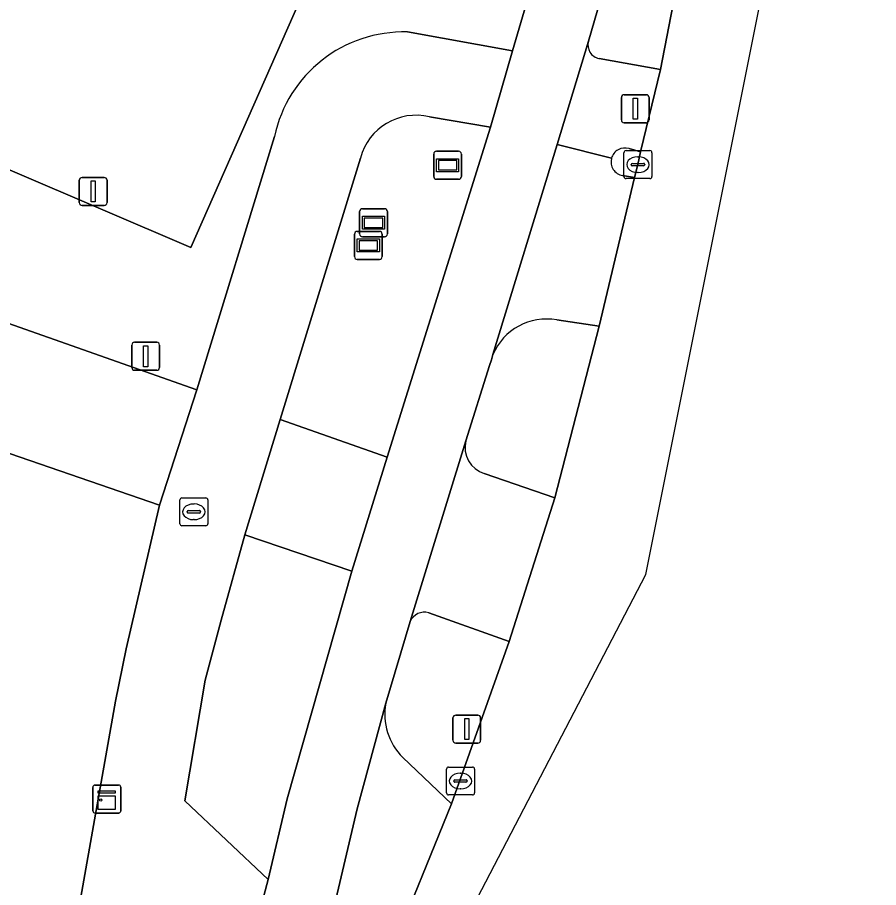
# Model space of a CAD drawing. Extents: x 158132 to 159664, y 385256 to 387218.
# Drawn here: x 159307.91 to 159338.68, y 385308.25 to 385339.37 of the extents above; entities that cross this region are included whole.
import ezdxf

# ---------------------------------------------------------------- set-up
doc = ezdxf.new("R2010")
doc.units = 0
for name, color, linetype in [('IMGEO_Berm_groen', 7, 'Continuous'), ('IMGEO_Berm_open', 7, 'Continuous'), ('IMGEO_Brandkraan', 7, 'Continuous'), ('IMGEO_Fietspad_gesloten', 7, 'Continuous'), ('IMGEO_Fietspad_open', 7, 'Continuous'), ('IMGEO_Groenvoorziening', 7, 'Continuous'), ('IMGEO_Hek', 7, 'Continuous'), ('IMGEO_Informatiebord', 7, 'Continuous'), ('IMGEO_Kast', 7, 'Continuous'), ('IMGEO_Kolk', 7, 'Continuous'), ('IMGEO_Lichtmast', 7, 'Continuous'), ('IMGEO_Parkeervlak_open', 7, 'Continuous'), ('IMGEO_Rijbaan_lokaal_gesloten', 7, 'Continuous'), ('IMGEO_Rijbaan_lokaal_open', 7, 'Continuous'), ('IMGEO_Verkeerseiland_open', 7, 'Continuous'), ('IMGEO_Voetpad_open', 7, 'Continuous'), ('IMGEO_Wegwijzer', 7, 'Continuous')]:
    doc.layers.add(name, color=color, linetype=linetype)

msp = doc.modelspace()

# ---------------------------------------------------------------- linework, layer by layer
at = {"layer": 'IMGEO_Berm_groen'}
for points in [[(159324.82, 385335.436), (159322.634, 385335.806)], [(159320.168, 385334.335), (159317.303, 385324.983), (159321.127, 385323.643), (159324.82, 385335.436)]]:
    msp.add_lwpolyline(points, dxfattribs=at)
msp.add_lwpolyline([(159319.856, 385319.56), (159316.038, 385320.862), (159315.194, 385317.809), (159314.618, 385315.662), (159313.887, 385311.345), (159316.864, 385308.533), (159317.543, 385311.422)], close=True, dxfattribs=at)
msp.add_arc((159322.147, 385333.82), 2.045, 76.2155, 165.4177, dxfattribs=at)
at = {"layer": 'IMGEO_Berm_open'}
for points in [[(159334.36, 385355.409), (159335.053, 385358.921), (159334.093, 385359.173), (159331.754, 385350.792), (159330.204, 385345.014), (159328.317, 385338.511)], [(159328.692, 385337.896), (159330.887, 385337.502), (159334.36, 385355.409)]]:
    msp.add_lwpolyline(points, dxfattribs=at)
msp.add_arc((159328.782, 385338.373), 0.485, 163.4628, 259.2832, dxfattribs=at)
at = {"layer": 'IMGEO_Brandkraan'}
for p, q in [((159313.788, 385322.185), (159314.64, 385322.185)), ((159313.713, 385321.259), (159313.713, 385322.111)), ((159314.201, 385321.965), (159314.226, 385321.965)), ((159314.714, 385322.111), (159314.714, 385321.259)), ((159313.972, 385321.679), (159313.972, 385321.691)), ((159314.41, 385321.642), (159314.012, 385321.642)), ((159314.015, 385321.728), (159314.413, 385321.728)), ((159314.456, 385321.691), (159314.456, 385321.679)), ((159314.224, 385321.405), (159314.199, 385321.405)), ((159314.64, 385321.185), (159313.788, 385321.185))]:
    msp.add_line(p, q, dxfattribs=at)
for points in [[(159313.788, 385322.185), (159314.64, 385322.185)], [(159313.713, 385321.259), (159313.713, 385322.111)], [(159314.714, 385322.111), (159314.714, 385321.259)], [(159314.64, 385321.185), (159313.788, 385321.185)]]:
    msp.add_lwpolyline(points, dxfattribs=at)
for centre, radius, start, end in [((159313.79, 385322.109), 0.0765, 91.552, 178.448), ((159313.79, 385322.109), 0.0765, 91.552, 178.448), ((159314.638, 385322.109), 0.0765, 1.552, 88.448), ((159314.638, 385322.109), 0.0765, 1.552, 88.448), ((159314.012, 385321.688), 0.0403, 85.8775, 175.7526), ((159314.009, 385321.678), 0.0366, 178.938, 274.7102), ((159314.413, 385321.685), 0.043, 264.8664, 352.4533), ((159314.417, 385321.69), 0.0386, 1.7309, 96.639), ((159313.79, 385321.261), 0.0765, 181.552, 268.448), ((159313.79, 385321.261), 0.0765, 181.552, 268.448), ((159314.638, 385321.261), 0.0765, 271.552, 358.448), ((159314.638, 385321.261), 0.0765, 271.552, 358.448)]:
    msp.add_arc(centre, radius, start, end, dxfattribs=at)
for centre, major_axis, ratio, start_param, end_param in [((159314.2, 385321.685), (-0.387, 0.002), 0.722429, 4.712389, 7.853982), ((159314.225, 385321.685), (-0.39, 0.002), 0.717154, 1.570796, 4.712389)]:
    msp.add_ellipse(centre, major_axis=major_axis, ratio=ratio, start_param=start_param, end_param=end_param, dxfattribs=at)
at = {"layer": 'IMGEO_Fietspad_gesloten'}
for points in [[(159319.052, 385306.805), (159320.051, 385311.066), (159321.077, 385314.845), (159321.947, 385317.765), (159323.936, 385324.227), (159324.782, 385326.916), (159324.845, 385327.124), (159324.901, 385327.305), (159327.194, 385334.826), (159328.317, 385338.511), (159330.204, 385345.014), (159331.754, 385350.792), (159334.093, 385359.173), (159337.107, 385369.181)], [(159332.393, 385362.406), (159326.704, 385341.948), (159325.605, 385338.172), (159324.82, 385335.436), (159321.127, 385323.643), (159319.856, 385319.56), (159317.543, 385311.422), (159316.864, 385308.533), (159315.972, 385305.161)]]:
    msp.add_lwpolyline(points, dxfattribs=at)
at = {"layer": 'IMGEO_Fietspad_open'}
for points in [[(159329.138, 385334.327), (159327.194, 385334.826), (159324.901, 385327.305)], [(159327.183, 385328.545), (159328.698, 385328.321), (159329.958, 385333.641), (159329.53, 385333.709)], [(159321.077, 385314.845), (159320.051, 385311.066), (159319.052, 385306.805)], [(159319.924, 385307.042), (159321.19, 385305.764), (159323.424, 385311.243), (159321.677, 385312.903)]]:
    msp.add_lwpolyline(points, dxfattribs=at)
for centre, radius, start, end in [((159329.62, 385334.199), 0.498, 165.1348, 259.6395), ((159326.81, 385326.511), 2.068, 79.6119, 157.4259), ((159323.203, 385314.438), 2.165, 169.1726, 225.1655)]:
    msp.add_arc(centre, radius, start, end, dxfattribs=at)
at = {"layer": 'IMGEO_Groenvoorziening'}
for points in [[(159321.848, 385338.844), (159325.605, 385338.172), (159326.704, 385341.948), (159332.393, 385362.406), (159330.382, 385365.305), (159328.758, 385364.759)], [(159328.193, 385364.252), (159328.108, 385364.046), (159322.815, 385353.097), (159323.253, 385352.79), (159316.979, 385343.527), (159319.018, 385342.265), (159314.105, 385331.133), (159288.431, 385342.139)], [(159285.98, 385335.984), (159286.937, 385335.66), (159288.111, 385335.22), (159303.705, 385329.785), (159314.323, 385326.05), (159317.092, 385335.106)], [(159307.747, 385294.161), (159311.413, 385314.911), (159311.799, 385316.787), (159312.983, 385321.919), (159302.29, 385325.612), (159286.875, 385330.944), (159286.667, 385331.008)]]:
    msp.add_lwpolyline(points, dxfattribs=at)
msp.add_arc((159321.721, 385334.111), 4.735, 88.4661, 167.8654, dxfattribs=at)
at = {"layer": 'IMGEO_Hek'}
msp.add_lwpolyline([(159316.979, 385343.527), (159319.018, 385342.265), (159314.105, 385331.133), (159288.431, 385342.139)], dxfattribs=at)
at = {"layer": 'IMGEO_Informatiebord'}
for p, q in [((159320.138, 385331.623), (159320.138, 385332.423)), ((159320.138, 385332.423), (159320.138, 385331.623)), ((159320.238, 385332.523), (159321.028, 385332.523)), ((159321.028, 385332.523), (159320.238, 385332.523)), ((159321.128, 385332.423), (159321.128, 385331.623)), ((159321.128, 385331.623), (159321.128, 385332.423)), ((159321.028, 385331.523), (159320.238, 385331.523)), ((159320.238, 385331.523), (159321.028, 385331.523))]:
    msp.add_line(p, q, dxfattribs=at)
for points in [[(159320.239, 385332.255), (159321.027, 385332.255), (159321.027, 385331.791), (159320.239, 385331.791), (159320.239, 385332.255)], [(159320.304, 385332.19), (159320.304, 385331.856), (159320.962, 385331.856), (159320.962, 385332.19), (159320.304, 385332.19)]]:
    msp.add_lwpolyline(points, dxfattribs=at)
for centre, start, end in [((159320.238, 385332.423), 90, 180), ((159320.238, 385332.423), 90, 180), ((159321.028, 385332.423), 0, 90), ((159321.028, 385332.423), 360, 90), ((159320.238, 385331.623), 180, 270), ((159320.238, 385331.623), 180, 270), ((159321.028, 385331.623), 270, 0), ((159321.028, 385331.623), 270, 0)]:
    msp.add_arc(centre, 0.1, start, end, dxfattribs=at)
at = {"layer": 'IMGEO_Kast'}
for p, q in [((159310.68, 385311.914), (159311.521, 385311.914)), ((159311.521, 385311.914), (159310.68, 385311.914)), ((159310.605, 385310.989), (159310.605, 385311.83)), ((159310.605, 385311.83), (159310.605, 385310.989)), ((159311.605, 385311.839), (159311.605, 385310.998)), ((159311.605, 385310.998), (159311.605, 385311.839)), ((159311.53, 385310.914), (159310.689, 385310.914)), ((159310.689, 385310.914), (159311.53, 385310.914))]:
    msp.add_line(p, q, dxfattribs=at)
for points in [[(159310.8, 385311.704), (159311.4, 385311.704), (159311.4, 385311.619), (159310.8, 385311.619), (159310.8, 385311.704)], [(159310.8, 385311.529), (159311.4, 385311.529), (159311.4, 385311.04), (159310.8, 385311.04), (159310.8, 385311.529)]]:
    msp.add_lwpolyline(points, dxfattribs=at)
msp.add_circle((159310.884, 385311.378), 0.0377, dxfattribs=at)
for centre, start, end in [((159310.683, 385311.836), 92.4484, 184.2845), ((159310.683, 385311.836), 92.4484, 184.2845), ((159311.527, 385311.836), 2.4484, 94.2845), ((159311.527, 385311.836), 2.4484, 94.2845), ((159310.683, 385310.992), 182.4484, 274.2845), ((159310.683, 385310.992), 182.4484, 274.2845), ((159311.527, 385310.992), 272.4484, 4.2845), ((159311.527, 385310.992), 272.4484, 4.2845)]:
    msp.add_arc(centre, 0.0779, start, end, dxfattribs=at)
at = {"layer": 'IMGEO_Kolk'}
for p, q in [((159329.658, 385334.601), (159330.51, 385334.601)), ((159329.583, 385333.675), (159329.583, 385334.527)), ((159330.071, 385334.381), (159330.096, 385334.381)), ((159330.584, 385334.527), (159330.584, 385333.675)), ((159329.842, 385334.095), (159329.842, 385334.107)), ((159330.28, 385334.058), (159329.882, 385334.058)), ((159329.885, 385334.144), (159330.283, 385334.144)), ((159330.326, 385334.107), (159330.326, 385334.095)), ((159330.094, 385333.821), (159330.069, 385333.821)), ((159330.51, 385333.601), (159329.658, 385333.601)), ((159323.317, 385312.559), (159324.169, 385312.559)), ((159323.242, 385311.633), (159323.242, 385312.485)), ((159323.73, 385312.339), (159323.755, 385312.339)), ((159324.243, 385312.485), (159324.243, 385311.633)), ((159323.501, 385312.053), (159323.501, 385312.065)), ((159323.939, 385312.016), (159323.541, 385312.016)), ((159323.544, 385312.102), (159323.942, 385312.102)), ((159323.985, 385312.065), (159323.985, 385312.053)), ((159324.169, 385311.559), (159323.317, 385311.559)), ((159323.753, 385311.779), (159323.728, 385311.779))]:
    msp.add_line(p, q, dxfattribs=at)
for points in [[(159329.658, 385334.601), (159330.51, 385334.601)], [(159329.583, 385333.675), (159329.583, 385334.527)], [(159330.584, 385334.527), (159330.584, 385333.675)], [(159330.51, 385333.601), (159329.658, 385333.601)], [(159323.317, 385312.559), (159324.169, 385312.559)], [(159323.242, 385311.633), (159323.242, 385312.485)], [(159324.243, 385312.485), (159324.243, 385311.633)], [(159324.169, 385311.559), (159323.317, 385311.559)]]:
    msp.add_lwpolyline(points, dxfattribs=at)
for centre, radius, start, end in [((159329.66, 385334.525), 0.0765, 91.552, 178.448), ((159329.66, 385334.525), 0.0765, 91.552, 178.448), ((159330.508, 385334.525), 0.0765, 1.552, 88.448), ((159330.508, 385334.525), 0.0765, 1.552, 88.448), ((159329.882, 385334.104), 0.0403, 85.8775, 175.7526), ((159329.879, 385334.094), 0.0366, 178.938, 274.7102), ((159330.283, 385334.101), 0.043, 264.8664, 352.4533), ((159330.287, 385334.106), 0.0386, 1.7309, 96.639), ((159329.66, 385333.677), 0.0765, 181.552, 268.448), ((159329.66, 385333.677), 0.0765, 181.552, 268.448), ((159330.508, 385333.677), 0.0765, 271.552, 358.448), ((159330.508, 385333.677), 0.0765, 271.552, 358.448), ((159323.319, 385312.483), 0.0765, 91.552, 178.448), ((159323.319, 385312.483), 0.0765, 91.552, 178.448), ((159324.167, 385312.483), 0.0765, 1.552, 88.448), ((159324.167, 385312.483), 0.0765, 1.552, 88.448), ((159323.541, 385312.062), 0.0403, 85.8775, 175.7526), ((159323.538, 385312.052), 0.0366, 178.938, 274.7102), ((159323.942, 385312.059), 0.043, 264.8664, 352.4533), ((159323.946, 385312.064), 0.0386, 1.7309, 96.639), ((159323.319, 385311.635), 0.0765, 181.552, 268.448), ((159323.319, 385311.635), 0.0765, 181.552, 268.448), ((159324.167, 385311.635), 0.0765, 271.552, 358.448), ((159324.167, 385311.635), 0.0765, 271.552, 358.448)]:
    msp.add_arc(centre, radius, start, end, dxfattribs=at)
for centre, major_axis, ratio, start_param, end_param in [((159330.07, 385334.101), (-0.387, 0.002), 0.722429, 4.712389, 7.853982), ((159330.095, 385334.101), (-0.39, 0.002), 0.717154, 1.570796, 4.712389), ((159323.729, 385312.059), (-0.387, 0.002), 0.722429, 4.712389, 7.853982), ((159323.754, 385312.059), (-0.39, 0.002), 0.717154, 1.570796, 4.712389)]:
    msp.add_ellipse(centre, major_axis=major_axis, ratio=ratio, start_param=start_param, end_param=end_param, dxfattribs=at)
at = {"layer": 'IMGEO_Lichtmast'}
for p, q in [((159329.494, 385335.699), (159329.494, 385336.499)), ((159329.494, 385336.499), (159329.494, 385335.699)), ((159329.594, 385336.599), (159330.384, 385336.599)), ((159330.384, 385336.599), (159329.594, 385336.599)), ((159330.484, 385336.499), (159330.484, 385335.699)), ((159330.484, 385335.699), (159330.484, 385336.499)), ((159330.384, 385335.599), (159329.594, 385335.599)), ((159329.594, 385335.599), (159330.384, 385335.599)), ((159310.12, 385332.741), (159310.12, 385333.541)), ((159310.12, 385333.541), (159310.12, 385332.741)), ((159310.22, 385333.641), (159311.01, 385333.641)), ((159311.01, 385333.641), (159310.22, 385333.641)), ((159311.11, 385333.541), (159311.11, 385332.741)), ((159311.11, 385332.741), (159311.11, 385333.541)), ((159311.01, 385332.641), (159310.22, 385332.641)), ((159310.22, 385332.641), (159311.01, 385332.641)), ((159312.096, 385327.748), (159312.886, 385327.748)), ((159312.886, 385327.748), (159312.096, 385327.748)), ((159311.996, 385326.848), (159311.996, 385327.648)), ((159311.996, 385327.648), (159311.996, 385326.848)), ((159312.986, 385327.648), (159312.986, 385326.848)), ((159312.986, 385326.848), (159312.986, 385327.648)), ((159312.886, 385326.748), (159312.096, 385326.748)), ((159312.096, 385326.748), (159312.886, 385326.748)), ((159323.573, 385314.415), (159324.363, 385314.415)), ((159324.363, 385314.415), (159323.573, 385314.415)), ((159323.473, 385313.515), (159323.473, 385314.315)), ((159323.473, 385314.315), (159323.473, 385313.515)), ((159324.463, 385314.315), (159324.463, 385313.515)), ((159324.463, 385313.515), (159324.463, 385314.315)), ((159324.363, 385313.415), (159323.573, 385313.415)), ((159323.573, 385313.415), (159324.363, 385313.415))]:
    msp.add_line(p, q, dxfattribs=at)
for points in [[(159329.914, 385336.474), (159330.064, 385336.474), (159330.064, 385335.724), (159329.914, 385335.724), (159329.914, 385336.474)], [(159310.54, 385333.516), (159310.69, 385333.516), (159310.69, 385332.766), (159310.54, 385332.766), (159310.54, 385333.516)], [(159312.416, 385327.623), (159312.566, 385327.623), (159312.566, 385326.873), (159312.416, 385326.873), (159312.416, 385327.623)], [(159323.893, 385314.29), (159324.043, 385314.29), (159324.043, 385313.54), (159323.893, 385313.54), (159323.893, 385314.29)]]:
    msp.add_lwpolyline(points, dxfattribs=at)
for centre, start, end in [((159329.594, 385336.499), 90, 180), ((159329.594, 385336.499), 90, 180), ((159330.384, 385336.499), 0, 90), ((159330.384, 385336.499), 360, 90), ((159329.594, 385335.699), 180, 270), ((159329.594, 385335.699), 180, 270), ((159330.384, 385335.699), 270, 0), ((159330.384, 385335.699), 270, 0), ((159310.22, 385333.541), 90, 180), ((159310.22, 385333.541), 90, 180), ((159311.01, 385333.541), 0, 90), ((159311.01, 385333.541), 360, 90), ((159310.22, 385332.741), 180, 270), ((159310.22, 385332.741), 180, 270), ((159311.01, 385332.741), 270, 0), ((159311.01, 385332.741), 270, 0), ((159312.096, 385327.648), 90, 180), ((159312.096, 385327.648), 90, 180), ((159312.886, 385327.648), 0, 90), ((159312.886, 385327.648), 360, 90), ((159312.096, 385326.848), 180, 270), ((159312.096, 385326.848), 180, 270), ((159312.886, 385326.848), 270, 0), ((159312.886, 385326.848), 270, 0), ((159323.573, 385314.315), 90, 180), ((159323.573, 385314.315), 90, 180), ((159324.363, 385314.315), 0, 90), ((159324.363, 385314.315), 360, 90), ((159323.573, 385313.515), 180, 270), ((159323.573, 385313.515), 180, 270), ((159324.363, 385313.515), 270, 0), ((159324.363, 385313.515), 270, 0)]:
    msp.add_arc(centre, 0.1, start, end, dxfattribs=at)
at = {"layer": 'IMGEO_Parkeervlak_open'}
msp.add_lwpolyline([(159311.29, 385375.202), (159321.933, 385390.864), (159321.873, 385391.275), (159321.735, 385391.347), (159317.298, 385393.677), (159303.909, 385374.42), (159298.339, 385365.763), (159294.275, 385359.825), (159287.727, 385350.434), (159284.124, 385343.986), (159288.431, 385342.139), (159314.105, 385331.133), (159319.018, 385342.265), (159316.979, 385343.527), (159311.61, 385347.185), (159312.454, 385348.445), (159314.231, 385348.803), (159318.908, 385355.721), (159308.981, 385362.497)], close=True, dxfattribs=at)
at = {"layer": 'IMGEO_Rijbaan_lokaal_gesloten'}
for points in [[(159305.366, 385278.061), (159308.943, 385281.102), (159317.586, 385294.871), (159330.36, 385319.44), (159338.683, 385361.07)], [(159335.444, 385360.564), (159335.053, 385358.921), (159334.36, 385355.409), (159330.887, 385337.502), (159330.18, 385334.561), (159330.085, 385334.1), (159329.958, 385333.641), (159328.698, 385328.321), (159327.115, 385322.19), (159325.478, 385317.045), (159323.424, 385311.243), (159321.19, 385305.764), (159320.811, 385304.881), (159319.541, 385301.926), (159317.232, 385297.033), (159317.205, 385296.98), (159313.715, 385290.874), (159309.694, 385285.104), (159307.845, 385282.744)]]:
    msp.add_lwpolyline(points, dxfattribs=at)
at = {"layer": 'IMGEO_Rijbaan_lokaal_open'}
for points in [[(159286.667, 385331.008), (159286.875, 385330.944), (159302.29, 385325.612), (159312.983, 385321.919), (159314.323, 385326.05), (159303.705, 385329.785), (159288.111, 385335.22), (159286.937, 385335.66), (159285.98, 385335.984)], [(159323.936, 385324.227), (159321.947, 385317.765)], [(159322.609, 385318.074), (159325.478, 385317.045), (159327.115, 385322.19), (159324.594, 385323.052)]]:
    msp.add_lwpolyline(points, dxfattribs=at)
msp.add_lwpolyline([(159321.127, 385323.643), (159317.303, 385324.983), (159316.038, 385320.862), (159319.856, 385319.56)], close=True, dxfattribs=at)
for centre, radius, start, end in [((159324.886, 385323.987), 0.98, 165.853, 252.6447), ((159322.454, 385317.542), 0.554, 73.8088, 156.2344)]:
    msp.add_arc(centre, radius, start, end, dxfattribs=at)
at = {"layer": 'IMGEO_Verkeerseiland_open'}
for points in [[(159329.53, 385333.709), (159329.958, 385333.641), (159330.085, 385334.1), (159330.18, 385334.561), (159329.764, 385334.676)], [(159324.594, 385323.052), (159327.115, 385322.19), (159328.698, 385328.321), (159327.183, 385328.545)], [(159324.901, 385327.305), (159324.845, 385327.124), (159324.782, 385326.916), (159323.936, 385324.227)], [(159321.677, 385312.903), (159323.424, 385311.243), (159325.478, 385317.045), (159322.609, 385318.074)], [(159321.947, 385317.765), (159321.077, 385314.845)]]:
    msp.add_lwpolyline(points, dxfattribs=at)
for centre, radius, start, end in [((159329.62, 385334.198), 0.499, 73.2347, 165.0453), ((159329.62, 385334.199), 0.498, 165.1348, 259.6395), ((159326.81, 385326.511), 2.068, 79.6119, 157.4259), ((159324.886, 385323.987), 0.98, 165.853, 252.6447), ((159322.454, 385317.542), 0.554, 73.8088, 156.2344), ((159323.203, 385314.438), 2.165, 169.1726, 225.1655)]:
    msp.add_arc(centre, radius, start, end, dxfattribs=at)
at = {"layer": 'IMGEO_Voetpad_open'}
for points in [[(159322.634, 385335.806), (159324.82, 385335.436), (159325.605, 385338.172), (159321.848, 385338.844)], [(159328.317, 385338.511), (159327.194, 385334.826), (159329.138, 385334.327)], [(159329.764, 385334.676), (159330.18, 385334.561), (159330.887, 385337.502), (159328.692, 385337.896)], [(159317.092, 385335.106), (159314.323, 385326.05), (159312.983, 385321.919), (159311.799, 385316.787), (159311.413, 385314.911), (159307.747, 385294.161)], [(159310.343, 385292.012), (159310.81, 385294.162), (159313.266, 385307.961), (159315.972, 385305.161), (159316.864, 385308.533), (159313.887, 385311.345), (159314.618, 385315.662), (159315.194, 385317.809), (159316.038, 385320.862), (159317.303, 385324.983), (159320.168, 385334.335)]]:
    msp.add_lwpolyline(points, dxfattribs=at)
for centre, radius, start, end in [((159321.721, 385334.111), 4.735, 88.4661, 167.8654), ((159328.782, 385338.373), 0.485, 163.4628, 259.2832), ((159322.147, 385333.82), 2.045, 76.2155, 165.4177), ((159329.62, 385334.198), 0.499, 73.2347, 165.0453)]:
    msp.add_arc(centre, radius, start, end, dxfattribs=at)
at = {"layer": 'IMGEO_Wegwijzer'}
for p, q in [((159322.785, 385333.678), (159322.785, 385334.478)), ((159322.785, 385334.478), (159322.785, 385333.678)), ((159322.885, 385334.578), (159323.675, 385334.578)), ((159323.675, 385334.578), (159322.885, 385334.578)), ((159323.775, 385334.478), (159323.775, 385333.678)), ((159323.775, 385333.678), (159323.775, 385334.478)), ((159323.675, 385333.578), (159322.885, 385333.578)), ((159322.885, 385333.578), (159323.675, 385333.578)), ((159319.954, 385330.812), (159319.954, 385331.612)), ((159319.954, 385331.612), (159319.954, 385330.812)), ((159320.054, 385331.712), (159320.844, 385331.712)), ((159320.844, 385331.712), (159320.054, 385331.712)), ((159320.944, 385331.612), (159320.944, 385330.812)), ((159320.944, 385330.812), (159320.944, 385331.612)), ((159320.844, 385330.712), (159320.054, 385330.712)), ((159320.054, 385330.712), (159320.844, 385330.712))]:
    msp.add_line(p, q, dxfattribs=at)
for points in [[(159322.886, 385334.31), (159323.674, 385334.31), (159323.674, 385333.846), (159322.886, 385333.846), (159322.886, 385334.31)], [(159322.951, 385334.245), (159322.951, 385333.911), (159323.609, 385333.911), (159323.609, 385334.245), (159322.951, 385334.245)], [(159320.055, 385331.444), (159320.843, 385331.444), (159320.843, 385330.98), (159320.055, 385330.98), (159320.055, 385331.444)], [(159320.12, 385331.379), (159320.12, 385331.045), (159320.778, 385331.045), (159320.778, 385331.379), (159320.12, 385331.379)]]:
    msp.add_lwpolyline(points, dxfattribs=at)
for centre, start, end in [((159322.885, 385334.478), 90, 180), ((159322.885, 385334.478), 90, 180), ((159323.675, 385334.478), 0, 90), ((159323.675, 385334.478), 360, 90), ((159322.885, 385333.678), 180, 270), ((159322.885, 385333.678), 180, 270), ((159323.675, 385333.678), 270, 0), ((159323.675, 385333.678), 270, 0), ((159320.054, 385331.612), 90, 180), ((159320.054, 385331.612), 90, 180), ((159320.844, 385331.612), 0, 90), ((159320.844, 385331.612), 360, 90), ((159320.054, 385330.812), 180, 270), ((159320.054, 385330.812), 180, 270), ((159320.844, 385330.812), 270, 0), ((159320.844, 385330.812), 270, 0)]:
    msp.add_arc(centre, 0.1, start, end, dxfattribs=at)

doc.saveas('drawing.dxf')
